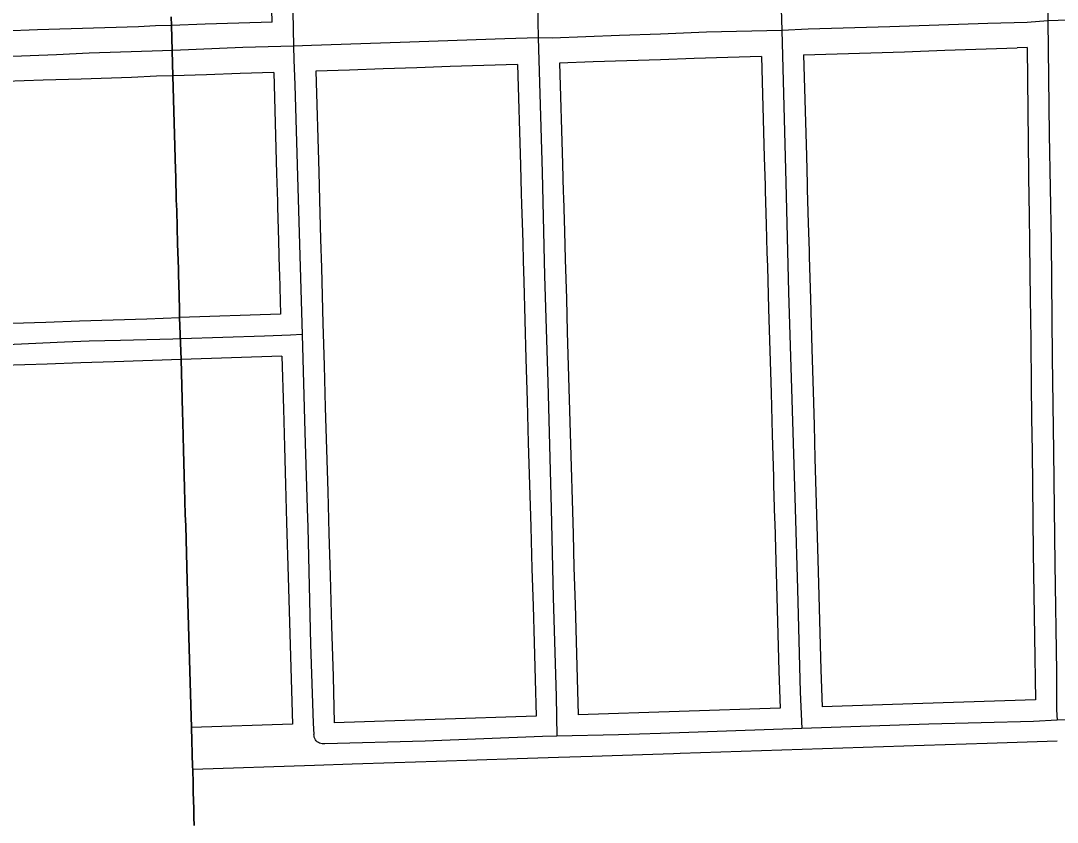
# Model space of a CAD drawing. Extents: x -2233 to 187241, y 4582 to 150524.
# Drawn here: x 88266 to 89498, y 58152 to 59105 of the extents above; entities that cross this region are included whole.
import ezdxf

# ---------------------------------------------------------------- set-up
doc = ezdxf.new("R2010")
doc.units = 0
for name, color, linetype in [('DV_X_Corp_Line', 7, 'Continuous'), ('GE_X_CL_2000', 7, 'Continuous'), ('RW_X_Fee_RW', 7, 'Continuous')]:
    doc.layers.add(name, color=color, linetype=linetype)

msp = doc.modelspace()

# ---------------------------------------------------------------- linework, layer by layer
at = {"layer": 'DV_X_Corp_Line'}
for p, q in [((88445.2, 59099.2), (88444.9, 59109.5)), ((88445.2, 59099.2), (88444.9, 59109.5)), ((88444.9, 59109.5), (88445.2, 59099.2)), ((88444.9, 59109.5), (88445.2, 59099.2)), ((88447, 59039.2), (88445.2, 59099.2)), ((88447, 59039.2), (88445.2, 59099.2)), ((88445.2, 59099.2), (88447, 59039.2)), ((88445.2, 59099.2), (88447, 59039.2)), ((88450.1, 58927.6), (88447, 59039.2)), ((88450.1, 58927.6), (88447, 59039.2)), ((88447, 59039.2), (88450.1, 58927.6)), ((88447, 59039.2), (88450.1, 58927.6)), ((88450.4, 58919.3), (88450.1, 58927.6)), ((88450.4, 58919.3), (88450.1, 58927.6)), ((88450.1, 58927.6), (88450.4, 58919.3)), ((88450.1, 58927.6), (88450.4, 58919.3)), ((88451.1, 58891.7), (88450.4, 58919.3)), ((88451.1, 58891.7), (88450.4, 58919.3)), ((88450.4, 58919.3), (88451.1, 58891.7)), ((88450.4, 58919.3), (88451.1, 58891.7)), ((88451.3, 58885.6), (88451.1, 58891.7)), ((88451.3, 58885.6), (88451.1, 58891.7)), ((88451.1, 58891.7), (88451.3, 58885.6)), ((88451.1, 58891.7), (88451.3, 58885.6)), ((88451.5, 58879.3), (88451.3, 58885.6)), ((88451.5, 58879.3), (88451.3, 58885.6)), ((88451.3, 58885.6), (88451.5, 58879.3)), ((88451.3, 58885.6), (88451.5, 58879.3)), ((88452.6, 58839.3), (88451.5, 58879.3)), ((88452.6, 58839.3), (88451.5, 58879.3)), ((88451.5, 58879.3), (88452.6, 58839.3)), ((88451.5, 58879.3), (88452.6, 58839.3)), ((88453.5, 58809.6), (88452.6, 58839.3)), ((88453.5, 58809.6), (88452.6, 58839.3)), ((88452.6, 58839.3), (88453.5, 58809.6)), ((88452.6, 58839.3), (88453.5, 58809.6)), ((88453.6, 58804.6), (88453.5, 58809.6)), ((88453.6, 58804.6), (88453.5, 58809.6)), ((88453.5, 58809.6), (88453.6, 58804.6)), ((88453.5, 58809.6), (88453.6, 58804.6)), ((88453.8, 58799.3), (88453.6, 58804.6)), ((88453.8, 58799.3), (88453.6, 58804.6)), ((88453.6, 58804.6), (88453.8, 58799.3)), ((88453.6, 58804.6), (88453.8, 58799.3)), ((88453.9, 58794.4), (88453.8, 58799.3)), ((88453.9, 58794.4), (88453.8, 58799.3)), ((88453.8, 58799.3), (88453.9, 58794.4)), ((88453.8, 58799.3), (88453.9, 58794.4)), ((88454.1, 58789.6), (88453.9, 58794.4)), ((88454.1, 58789.6), (88453.9, 58794.4)), ((88453.9, 58794.4), (88454.1, 58789.6)), ((88453.9, 58794.4), (88454.1, 58789.6)), ((88454.4, 58779.6), (88454.1, 58789.6)), ((88454.4, 58779.6), (88454.1, 58789.6)), ((88454.1, 58789.6), (88454.4, 58779.6)), ((88454.1, 58789.6), (88454.4, 58779.6)), ((88454.9, 58759.6), (88454.4, 58779.6)), ((88454.9, 58759.6), (88454.4, 58779.6)), ((88454.4, 58779.6), (88454.9, 58759.6)), ((88454.4, 58779.6), (88454.9, 58759.6)), ((88455, 58755.8), (88454.9, 58759.6)), ((88455, 58755.8), (88454.9, 58759.6)), ((88454.9, 58759.6), (88455, 58755.8)), ((88454.9, 58759.6), (88455, 58755.8)), ((88455, 58752), (88455, 58755.8)), ((88455, 58752), (88455, 58755.8)), ((88455, 58755.8), (88455, 58752)), ((88455, 58755.8), (88455, 58752)), ((88456.7, 58702.1), (88455, 58752)), ((88456.7, 58702.1), (88455, 58752)), ((88455, 58752), (88456.7, 58702.1)), ((88455, 58752), (88456.7, 58702.1)), ((88457.5, 58670.7), (88456.7, 58702.1)), ((88457.5, 58670.7), (88456.7, 58702.1)), ((88456.7, 58702.1), (88457.5, 58670.7)), ((88456.7, 58702.1), (88457.5, 58670.7)), ((88458.3, 58639.4), (88457.5, 58670.7)), ((88458.3, 58639.4), (88457.5, 58670.7)), ((88457.5, 58670.7), (88458.3, 58639.4)), ((88457.5, 58670.7), (88458.3, 58639.4)), ((88458.7, 58627.7), (88458.3, 58639.4)), ((88458.7, 58627.7), (88458.3, 58639.4)), ((88458.3, 58639.4), (88458.7, 58627.7)), ((88458.3, 58639.4), (88458.7, 58627.7)), ((88459.6, 58594.4), (88458.7, 58627.7)), ((88459.6, 58594.4), (88458.7, 58627.7)), ((88458.7, 58627.7), (88459.6, 58594.4)), ((88458.7, 58627.7), (88459.6, 58594.4)), ((88460.9, 58549.4), (88459.6, 58594.4)), ((88460.9, 58549.4), (88459.6, 58594.4)), ((88459.6, 58594.4), (88460.9, 58549.4)), ((88459.6, 58594.4), (88460.9, 58549.4)), ((88461.8, 58517.8), (88460.9, 58549.4)), ((88461.8, 58517.8), (88460.9, 58549.4)), ((88460.9, 58549.4), (88461.8, 58517.8)), ((88460.9, 58549.4), (88461.8, 58517.8)), ((88462.2, 58504.4), (88461.8, 58517.8)), ((88462.2, 58504.4), (88461.8, 58517.8)), ((88461.8, 58517.8), (88462.2, 58504.4)), ((88461.8, 58517.8), (88462.2, 58504.4)), ((88464, 58439.4), (88462.2, 58504.4)), ((88464, 58439.4), (88462.2, 58504.4)), ((88462.2, 58504.4), (88464, 58439.4)), ((88462.2, 58504.4), (88464, 58439.4)), ((88469, 58264.5), (88464, 58439.4)), ((88469, 58264.5), (88464, 58439.4)), ((88464, 58439.4), (88469, 58264.5)), ((88464, 58439.4), (88469, 58264.5)), ((88470.5, 58217.9), (88469, 58264.5)), ((88470.5, 58217.9), (88469, 58264.5)), ((88469, 58264.5), (88470.5, 58217.9)), ((88469, 58264.5), (88470.5, 58217.9)), ((88470.6, 58214.5), (88470.5, 58217.9)), ((88470.6, 58214.5), (88470.5, 58217.9)), ((88470.5, 58217.9), (88470.6, 58214.5)), ((88470.5, 58217.9), (88470.6, 58214.5)), ((88471, 58197.9), (88470.6, 58214.5)), ((88471, 58197.9), (88470.6, 58214.5)), ((88470.6, 58214.5), (88471, 58197.9)), ((88470.6, 58214.5), (88471, 58197.9)), ((88471.3, 58187.9), (88471, 58197.9)), ((88471.3, 58187.9), (88471, 58197.9)), ((88471, 58197.9), (88471.3, 58187.9)), ((88471, 58197.9), (88471.3, 58187.9)), ((88471.8, 58167.9), (88471.3, 58187.9)), ((88471.8, 58167.9), (88471.3, 58187.9)), ((88471.3, 58187.9), (88471.8, 58167.9)), ((88471.3, 58187.9), (88471.8, 58167.9)), ((88472, 58163), (88471.8, 58167.9)), ((88472, 58163), (88471.8, 58167.9)), ((88471.8, 58167.9), (88472, 58163)), ((88471.8, 58167.9), (88472, 58163)), ((88472.1, 58157.9), (88472, 58163)), ((88472.1, 58157.9), (88472, 58163)), ((88472, 58163), (88472.1, 58157.9)), ((88472, 58163), (88472.1, 58157.9)), ((88472.4, 58147.9), (88472.1, 58157.9)), ((88472.4, 58147.9), (88472.1, 58157.9)), ((88472.1, 58157.9), (88472.4, 58147.9)), ((88472.1, 58157.9), (88472.4, 58147.9))]:
    msp.add_line(p, q, dxfattribs=at)
at = {"layer": 'GE_X_CL_2000'}
for points in [[(89478.9, 59789.5), (89479.1, 59730.3), (89479.9, 59653.5), (89480.9, 59568), (89482.2, 59498.6), (89483.4, 59398.6), (89484.2, 59317.8), (89485.9, 59219.3), (89486.7, 59129.2), (89487, 59104.6)], [(89153.6, 59634.5), (89154.8, 59609.9), (89158.6, 59516.2), (89163.4, 59343.1), (89167.4, 59209.5), (89170.9, 59093.1)], [(88868.7, 59499.1), (88869.1, 59479.8), (88872.3, 59375.9), (88875.1, 59265.6), (88880.3, 59123.9), (88881.4, 59084.2)], [(88579.8, 59368.3), (88583.3, 59323), (88586.5, 59207.7), (88589.5, 59115.3), (88590.5, 59074.3)], [(89487, 59104.6), (89462.5, 59102.4), (89415.8, 59101.3), (89299.3, 59097.6), (89202.1, 59094.5), (89170.9, 59093.1)], [(89644, 59109.5), (89621.5, 59108.9), (89523.9, 59105.6), (89487, 59104.6)], [(89487, 59104.6), (89488.8, 58969.3), (89490.9, 58842.5), (89492.2, 58704.2), (89493.7, 58592.6), (89494.5, 58524.8), (89495.3, 58459.1), (89497.2, 58330.7), (89497.5, 58285.6), (89498, 58273.1)], [(89170.9, 59093.1), (89081.5, 59090.9), (89026.6, 59088.8), (88978, 59087), (88897.9, 59083.9), (88881.4, 59084.2)], [(89170.9, 59093.1), (89172.5, 59033.4), (89175.7, 58912.5), (89178.9, 58782), (89182.8, 58654.6), (89186.7, 58524.8), (89189.4, 58428.9), (89192.8, 58306.4), (89194.7, 58263.5)], [(88881.4, 59084.2), (88841.6, 59083.3), (88717, 59078.7), (88611.6, 59075.2), (88590.5, 59074.3)], [(88881.4, 59084.2), (88885.9, 58924.6), (88888.9, 58801.5), (88892.5, 58675.1), (88896.6, 58524.8), (88899.2, 58419.1), (88902.6, 58301.4), (88903.3, 58254.1)], [(88447.1, 59069.4), (88434.8, 59068.9), (88347.4, 59066.2), (88308.6, 59064.2), (88235.4, 59061.4)], [(88590.5, 59074.3), (88530, 59072.9), (88447.1, 59069.4)], [(88590.5, 59074.3), (88590.9, 59058.1), (88591.8, 59028.5), (88596, 58892.5), (88600.5, 58731.8)], [(88456.9, 58726.6), (88447.1, 58726.3), (88384.7, 58724.7), (88347.4, 58723.9), (88318.3, 58722.7), (88258.3, 58720), (88122.3, 58715.8), (88057, 58712.9), (87995.8, 58711.3), (87939, 58709.6), (87809.1, 58705.1), (87738, 58702.5), (87680.3, 58701.3), (87611.4, 58699), (87551.7, 58696.6), (87481.6, 58695), (87410, 58692.6), (87341.8, 58690.3), (87277.7, 58688.4), (87217.5, 58686.5), (87158.5, 58684.5), (87115.2, 58683.1), (87058.6, 58681.1), (87014.3, 58679.4)], [(88600.5, 58731.8), (88587, 58731.1), (88555.8, 58729.7), (88456.9, 58726.6)], [(88600.5, 58731.8), (88603.7, 58615.7), (88606.8, 58524.8), (88607.6, 58502.3), (88610.5, 58363.6), (88613.8, 58269.7), (88614.6, 58256.2)], [(89498, 58273.1), (89470, 58271.9), (89345.4, 58268.7), (89194.7, 58263.5)], [(89642.6, 58278.2), (89556, 58275.4), (89498, 58273.1)], [(88903.3, 58254.1), (88886.4, 58253.8), (88746.9, 58248.2), (88627.6, 58245.1), (88626, 58245), (88624.4, 58245.1), (88622.9, 58245.4), (88621.3, 58246), (88619.9, 58246.7), (88618.6, 58247.7), (88617.5, 58248.8), (88616.5, 58250.1), (88615.7, 58251.5), (88615.1, 58253), (88614.8, 58254.6), (88614.6, 58256.2)], [(89194.7, 58263.5), (89026.6, 58257.5), (88976.8, 58255.7), (88903.3, 58254.1)]]:
    msp.add_lwpolyline(points, dxfattribs=at)
at = {"layer": 'RW_X_Fee_RW'}
for p, q in [((89462.5, 59072.7), (89450.6, 59072.3)), ((88575.1, 58756), (88455, 58752)), ((88576.5, 58706), (88456.7, 58702.1)), ((88589, 58268.5), (88469, 58264.5)), ((88615.5, 58219.3), (88470.6, 58214.5))]:
    msp.add_line(p, q, dxfattribs=at)
for points in [[(88565.2, 59103.1), (88560.9, 59253.1), (88559.5, 59303.1), (88559.4, 59306.6)], [(88426.3, 59098.5), (88406, 59097.6), (88366, 59096.3), (88326.1, 59095), (88286.1, 59093.7), (88246.1, 59092.4), (88166.1, 59089.7), (88106.2, 59087.7), (88046.2, 59085.8), (88006.2, 59084.4), (87981.2, 59083.6), (87966.2, 59083.1), (87926.3, 59081.8), (87886.3, 59080.5), (87846.3, 59079.2), (87796.3, 59077.5), (87746.4, 59075.9), (87696.4, 59074.2), (87646.4, 59072.6), (87631.4, 59072.1)], [(88565.2, 59103.1), (88525.2, 59101.8), (88485.2, 59100.5), (88445.2, 59099.2), (88426.3, 59098.5)], [(89196.5, 59064), (89236.5, 59065.3), (89276.5, 59066.6), (89316.5, 59067.9), (89364.5, 59069.5), (89413.7, 59071.1), (89450.6, 59072.3)], [(89462.5, 59072.7), (89464.2, 58922.7), (89464.2, 58919.2), (89464.8, 58872.7), (89465.2, 58842)], [(89146.6, 59062.3), (89106.6, 59061), (89066.6, 59059.7), (89026.6, 59058.3), (88986.7, 59057), (88946.7, 59055.7), (88906.7, 59054.4)], [(89146.6, 59062.3), (89150, 58942.4), (89150.9, 58908.9)], [(89196.5, 59064), (89200, 58944), (89200.9, 58910.5)], [(88566.9, 59043.2), (88526.9, 59041.8), (88486.9, 59040.5), (88447, 59039.2), (88427.5, 59038.6)], [(88566.9, 59043.2), (88570.3, 58923.2), (88571.3, 58889.7)], [(88856.7, 59052.7), (88816.7, 59051.4), (88776.8, 59050.1), (88736.8, 59048.8), (88696.8, 59047.5), (88656.8, 59046.1), (88616.8, 59044.8)], [(88616.8, 59044.8), (88620.3, 58924.9), (88621.2, 58891.4)], [(88856.7, 59052.7), (88860.1, 58932.8), (88861.1, 58899.3)], [(88906.7, 59054.4), (88910.1, 58934.4), (88911.1, 58901)], [(88427.5, 59038.6), (88397.7, 59037.3), (88337.8, 59035.3), (88292.8, 59033.9), (88247.8, 59032.4), (88207.8, 59031.1), (88167.8, 59029.7), (88127.9, 59028.4), (88087.9, 59027.1), (88047.9, 59025.8), (88007.9, 59024.5), (87968, 59023.1), (87928, 59021.8), (87888, 59020.5), (87848, 59019.2), (87798, 59017.5), (87748.1, 59015.9), (87698.1, 59014.2), (87648.1, 59012.6)], [(89150.9, 58908.9), (89151.1, 58902.4), (89152.3, 58862.4), (89153.2, 58829.3), (89153.7, 58812.4), (89155.1, 58762.4), (89156.5, 58712.4), (89158, 58662.5), (89159.4, 58612.5), (89160.8, 58562.5), (89161.1, 58552.5), (89162.2, 58512.5), (89162.4, 58507.5), (89163.7, 58462.5), (89164.9, 58419.6), (89166.2, 58375.6), (89167.4, 58331.6), (89168.7, 58287.6)], [(89200.9, 58910.5), (89201.1, 58904), (89202.2, 58864), (89203.2, 58831), (89203.4, 58824.1), (89204.8, 58774.1), (89206.5, 58714.1), (89207.9, 58664.1), (89209.1, 58624.1), (89210.2, 58584.2), (89211.4, 58544.2), (89212.5, 58504.2), (89213.6, 58464.2), (89214.9, 58421.2), (89216.1, 58377.2), (89217.4, 58333.3), (89218.6, 58289.3)], [(88861.1, 58899.3), (88861.5, 58886.8), (88862.4, 58852.8), (88862.8, 58840.8), (88863.4, 58819.3), (88864.1, 58794.8), (88865.4, 58748.9), (88866.7, 58702.9), (88868.1, 58652.9), (88869.5, 58602.9), (88871, 58552.9), (88872.4, 58503), (88873.8, 58453), (88875.1, 58409.2), (88876.3, 58365.5), (88877.6, 58321.8), (88878.8, 58278)], [(88911.1, 58901), (88911.3, 58894.4), (88912.4, 58854.5), (88913.4, 58821), (88914.7, 58774.5), (88915.8, 58734.5), (88917, 58694.5), (88918.1, 58654.5), (88919.2, 58614.6), (88920.4, 58574.6), (88921.5, 58534.6), (88922.7, 58494.6), (88923.8, 58454.6), (88925.1, 58410.6), (88926.3, 58366.7), (88927.6, 58322.7), (88928.8, 58279.7)], [(88571.3, 58889.7), (88571.4, 58883.2), (88572.6, 58843.2), (88573.5, 58809.3), (88573.7, 58803.3), (88575.1, 58756)], [(88621.2, 58891.4), (88622.6, 58844.9), (88623.5, 58811), (88625.4, 58744.9), (88625.8, 58732.5)], [(89465.2, 58842), (89465.2, 58840), (89466.1, 58772.7), (89466.3, 58752.7), (89466.7, 58722.7), (89467.3, 58672.7), (89467.8, 58632.7), (89468.3, 58592.7), (89468.8, 58552.7), (89469.3, 58512.7), (89469.8, 58472.7), (89470.4, 58422.6), (89471, 58372.6), (89472.2, 58297.6)], [(87576.3, 58722.8), (87616.3, 58724.1), (87656.3, 58725.4), (87736.3, 58728.1), (87776.2, 58729.4), (87816.2, 58730.7), (87856.2, 58732), (87896.2, 58733.3), (87976.1, 58736), (88056.1, 58738.6), (88096.1, 58739.9), (88136.1, 58741.3), (88176, 58742.6), (88216, 58743.9), (88256, 58745.2), (88296, 58746.5), (88336, 58747.9), (88375.9, 58749.2), (88415.9, 58750.5), (88455, 58752)], [(88625.8, 58732.5), (88626.8, 58695), (88628.2, 58645), (88629.7, 58595), (88631.1, 58545), (88632.5, 58495), (88633.9, 58445.1), (88635.7, 58385.1), (88637.4, 58325.1), (88638.9, 58270.1)], [(88456.7, 58702.1), (88377.4, 58699.2), (88337.4, 58697.9), (88297.4, 58696.6), (88217.4, 58693.9), (88137.5, 58691.3), (88057.5, 58688.6), (87977.6, 58686), (87937.6, 58684.7), (87897.6, 58683.4), (87817.6, 58680.7), (87737.7, 58678.1), (87657.7, 58675.4), (87577.3, 58672.8)], [(88576.5, 58706), (88578.3, 58643.3), (88579.6, 58598.3), (88580.8, 58553.4), (88582.1, 58508.4), (88584, 58443.4), (88589, 58268.5)], [(89472.2, 58297.6), (89338.6, 58293.2), (89218.6, 58289.3)], [(89168.7, 58287.6), (89048.7, 58283.7), (88928.8, 58279.7)], [(88878.8, 58278), (88758.9, 58274.1), (88638.9, 58270.1)], [(88469, 58264.5), (88470.5, 58217.9), (88470.6, 58214.5)], [(89498, 58248.5), (89415, 58245.7), (89340, 58243.3), (89195.1, 58238.5)], [(89195.1, 58238.5), (89050.1, 58233.7), (89042, 58233.4), (89005.1, 58232.2), (88945.2, 58230.2), (88905.3, 58228.9)], [(88905.3, 58228.9), (88856.2, 58227.3), (88808.3, 58225.7), (88760.3, 58224.1), (88710.3, 58222.5), (88660.3, 58220.8), (88615.5, 58219.3)]]:
    msp.add_lwpolyline(points, dxfattribs=at)

doc.saveas('drawing.dxf')
